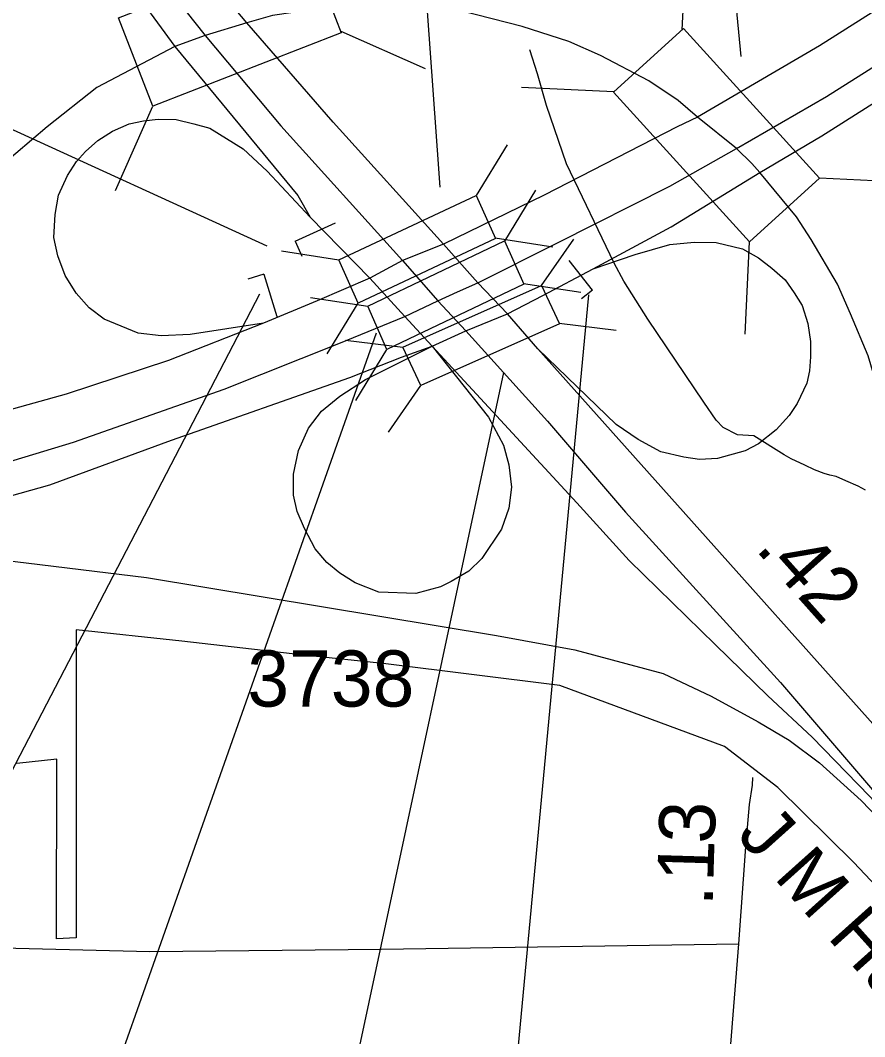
# Model space of a CAD drawing. Extents: x 1662474 to 1856135, y 779280 to 917889.
# Drawn here: x 1776586 to 1778467, y 817590 to 819854 of the extents above; entities that cross this region are included whole.
import ezdxf

# ---------------------------------------------------------------- set-up
doc = ezdxf.new("R2010")
doc.units = 0
for name, color, linetype in [('Exist Boundary Political City Limit New', 7, 'Continuous'), ('Exist Hydrographic Misc Water Feature', 7, 'Continuous'), ('Exist Road Primary Interstate Divided Center Attributed', 7, 'Continuous'), ('Exist Road Primary Interstate Ramp 1 Lane Attributed', 7, 'Continuous'), ('Exist Road Primary Interstate Structure Cantilever Sign CELL', 7, 'Continuous'), ('Exist Road Primary Interstate Structure Cantilever Sign Number Label', 7, 'Continuous'), ('Exist Road Primary Interstate Structure Standard Bridge CELL', 7, 'Continuous'), ('Exist Road Primary Interstate Structure Standard Bridge Number Label', 7, 'Continuous'), ('Exist Road Primary US Divided Attributed', 7, 'Continuous'), ('Exist Road Primary US Label', 7, 'Continuous'), ('Exist Road Primary US Mileage Hundredths English Label', 7, 'Continuous'), ('Exist Road Secondary Mileage Tenths English Label', 7, 'Continuous'), ('Exist Road Secondary Type 51 Attributed', 7, 'Continuous'), ('Exist Road Secondary Type 51 Number Label', 7, 'Continuous'), ('Map Preparation Boundary City Limit Buffer Line', 7, 'Continuous')]:
    doc.layers.add(name, color=color, linetype=linetype)

msp = doc.modelspace()

# ---------------------------------------------------------------- linework, layer by layer
at = {"layer": 'Exist Boundary Political City Limit New'}
msp.add_lwpolyline([(1779014.6, 819891.6), (1778798.1, 819590.3), (1778724.9, 819383.8), (1778700.1, 819255.6), (1778700.1, 818990), (1778703.1, 818791.7), (1778730.6, 818555.7), (1778753.4, 818447.8), (1778857.6, 818076.7), (1778982.9, 817948.6), (1779177.2, 817709.1), (1778983.1, 817406.9), (1778443.1, 817978.6), (1778273.8, 818145.4), (1778154.6, 818236.9), (1777788.5, 818372.3), (1777400.2, 818420.8), (1777218, 818439.8), (1776946.2, 818471.2), (1776710.6, 818496.6), (1776710.6, 817810.2), (1776666.6, 817808.4), (1776668, 818208.2), (1776578.6, 818199)], dxfattribs=at)
at = {"layer": 'Exist Hydrographic Misc Water Feature'}
for points in [[(1778220.1, 818928.6), (1778184, 818930.8), (1778152.2, 818947.2), (1778136.2, 818963.3), (1778108.7, 819003.5), (1777984.3, 819188.6), (1777930.7, 819273), (1777909.2, 819313.2), (1777803, 819534.2), (1777758.1, 819664.5), (1777738.6, 819734.7), (1777721, 819788.6)], [(1778469, 818807.9), (1778453, 818816.6), (1778425.1, 818828.7), (1778403.4, 818838), (1778389.4, 818841.4), (1778377.3, 818845.1), (1778355.4, 818853.2), (1778333.5, 818863.5), (1778303.7, 818877.8), (1778287.7, 818886.5), (1778220.1, 818928.6)]]:
    msp.add_lwpolyline(points, dxfattribs=at)
at = {"layer": 'Exist Road Primary Interstate Divided Center Attributed'}
for points in [[(1778181.8, 819568.8), (1778382, 819684.3), (1778675, 819869.4), (1778911.5, 820028.8), (1779045.1, 820131.7), (1779155.5, 820224.7), (1779211.5, 820278.8)], [(1779011.6, 820254), (1778808.7, 820095.7), (1778592.8, 819941.4), (1778366.6, 819797.4), (1778095, 819638.3)], [(1778095, 819638.3), (1778049.6, 819617.2), (1777753, 819465), (1777529.3, 819355.8)], [(1777605.6, 819269.7), (1777782.6, 819358.4), (1778033.2, 819484.7), (1778181.8, 819568.8)], [(1777529.3, 819355.8), (1777437.3, 819318.9)], [(1777437.3, 819318.9), (1777365, 819279.6)], [(1777365, 819279.6), (1777247.6, 819229.7), (1777127.9, 819179.9)], [(1777560.5, 819249.2), (1777605.6, 819269.7)], [(1777516.1, 819229), (1777560.5, 819249.2)], [(1777443.2, 819194.2), (1777516.1, 819229)], [(1775113.5, 818566.5), (1775463.4, 818609.1), (1775817.5, 818673.2), (1776129, 818741.5), (1776414.9, 818826.8), (1776704.9, 818914.5), (1777040.7, 819032.6), (1777295.9, 819134.6), (1777443.2, 819194.2)], [(1777127.9, 819179.9), (1776916.4, 819096.8), (1776688.4, 819021.3), (1776178.3, 818879.5), (1775973.7, 818828.3), (1775651.1, 818754.3), (1775365.3, 818707.3), (1775030.2, 818689.5)]]:
    msp.add_lwpolyline(points, dxfattribs=at)
at = {"layer": 'Exist Road Primary Interstate Ramp 1 Lane Attributed'}
for points in [[(1776303.2, 820774.5), (1776396, 820601.7), (1776562.2, 820320.9), (1776715, 820090.8), (1776930.7, 819795.9)], [(1778233.9, 819515.2), (1778371.4, 819596.8), (1778641.4, 819767.7), (1778902.9, 819961.7), (1779106.8, 820111.2)], [(1778095, 819638.3), (1778051.9, 819675.3), (1777986.2, 819719.4), (1777878.9, 819775.5), (1777807.9, 819807.2), (1777704.4, 819840.5), (1777567.3, 819875.2), (1777422.3, 819885.9), (1777324.2, 819885), (1777235, 819877.5), (1777148.2, 819864.6), (1777091.2, 819848.8)], [(1777091.2, 819848.8), (1776998.3, 819820.1)], [(1776998.3, 819820.1), (1776930.7, 819795.9)], [(1776930.7, 819795.9), (1776757, 819704.5), (1776646, 819616.9), (1776541, 819527.8), (1776428.5, 819415.3), (1776151.7, 819146.4)], [(1776930.7, 819795.9), (1777204.3, 819463.8), (1777232, 819416)], [(1777127.9, 819179.9), (1776964.8, 819154.2), (1776899.8, 819151.2), (1776848.5, 819157.2), (1776773.2, 819188.7), (1776740, 819213.6), (1776710.5, 819246.1), (1776686.4, 819286.1), (1776669.8, 819329.9), (1776660.7, 819370.7), (1776663.7, 819421.3), (1776671.3, 819465.1), (1776691.7, 819508.9), (1776711.3, 819539.9), (1776731.7, 819561.8), (1776759.3, 819586.7), (1776791.7, 819607.1), (1776828.7, 819623.7), (1776860.5, 819630.5), (1776893.7, 819634.3), (1776933.6, 819633.4), (1776973, 819623.7), (1777008.5, 819613.9), (1777082.5, 819567.8), (1777136.1, 819518), (1777232, 819416)], [(1778181.8, 819568.8), (1778095, 819638.3)], [(1778233.9, 819515.2), (1778215.8, 819535.6), (1778181.8, 819568.8)], [(1777862.7, 819300.3), (1778036.3, 819394.2), (1778233.9, 819515.2)], [(1778549.6, 818853.7), (1778474.8, 819106.6), (1778435.6, 819200.3), (1778406.9, 819266.7), (1778348, 819365.7), (1778315.5, 819416.3), (1778233.9, 819515.2)], [(1777232, 819416), (1777365, 819279.6)], [(1777862.7, 819300.3), (1777955.6, 819332.4), (1778033.4, 819355.1), (1778087, 819360.4), (1778136.6, 819359.4), (1778195, 819345.3), (1778230.5, 819324.9), (1778260, 819302.2), (1778290.2, 819276.5), (1778309.8, 819247.1), (1778327.9, 819219.1), (1778340.8, 819179.1), (1778346.8, 819139.1), (1778346.8, 819104.4), (1778344.6, 819073.4), (1778338.1, 819046.2), (1778317, 819000.9), (1778298.9, 818973.7), (1778270.2, 818942), (1778230.5, 818911), (1778201.1, 818895.2), (1778139.1, 818878.5), (1778099.1, 818876.3), (1778064.4, 818880.8), (1778013, 818892.9), (1777962.8, 818920.8), (1777913.7, 818954.1), (1777738.9, 819122.5)], [(1777365, 819279.6), (1777443.2, 819194.2)], [(1777671.7, 819200.3), (1777749.9, 819241.2), (1777862.7, 819300.3)], [(1777443.2, 819194.2), (1777503.6, 819128.5)], [(1777578.5, 819162.6), (1777671.7, 819200.3)], [(1777503.6, 819128.5), (1777578.5, 819162.6)], [(1775898.9, 818634.7), (1776339.4, 818731.8), (1776652, 818819.4), (1776922.8, 818918.9), (1777320.3, 819058.5), (1777435.6, 819103.6), (1777503.6, 819128.5)], [(1777384.7, 818580.2), (1777332.6, 818601.4), (1777297.8, 818622.5), (1777269.1, 818646.7), (1777243.4, 818676.9), (1777219.3, 818722.2), (1777202.7, 818760), (1777195.1, 818796.2), (1777195.1, 818843), (1777205.7, 818895.9), (1777228.3, 818945.8), (1777257, 818983.5), (1777297.8, 819016.7), (1777355.2, 819054.5), (1777503.6, 819128.5)], [(1777503.6, 819128.5), (1777629.4, 818969.9), (1777662.6, 818908), (1777674.7, 818864.2), (1777680.7, 818814.3), (1777674.7, 818767.5), (1777658.1, 818720.7), (1777614.3, 818655.8), (1777585.6, 818627.1), (1777546.3, 818604.4), (1777522.1, 818592.3), (1777467.7, 818577.2), (1777384.7, 818580.2)], [(1777503.6, 819128.5), (1777825.7, 818779.6), (1777942.8, 818651.2), (1778133.8, 818463.6), (1778251.6, 818349.9), (1778350.5, 818257.2), (1778477.6, 818126), (1778845.3, 817732.3)], [(1775898.9, 818634.7), (1776203.4, 818657.8), (1776282, 818668.3), (1776383.2, 818668.3), (1776513, 818656.1), (1776867.2, 818613.4), (1777646.7, 818483.6), (1777821.9, 818451.8), (1778018.3, 818399), (1778125.5, 818349.1), (1778229.8, 818291.7), (1778299.2, 818250.8), (1778366.2, 818200.6), (1778459.5, 818116.1), (1778819.7, 817742.2), (1778845.3, 817732.3)]]:
    msp.add_lwpolyline(points, dxfattribs=at)
at = {"layer": 'Exist Road Primary Interstate Structure Cantilever Sign CELL'}
for p, q in [((1777198.5, 819362.6), (1777288.4, 819403.2)), ((1777198.5, 819362.6), (1777213.7, 819328.8)), ((1777861.2, 819253.2), (1777808.9, 819319.3)), ((1777128.5, 819288.6), (1777093.1, 819277.7)), ((1777128.5, 819288.6), (1777157.6, 819194.3)), ((1777861.2, 819253.2), (1777836.4, 819233.5))]:
    msp.add_line(p, q, dxfattribs=at)
at = {"layer": 'Exist Road Primary Interstate Structure Cantilever Sign Number Label'}
for p, q in [((1777136.4, 819351.1), (1773272.2, 821117.4)), ((1777119.5, 819244.2), (1775301.5, 815749.8)), ((1777851.8, 819243), (1777391.3, 814318.4))]:
    msp.add_line(p, q, dxfattribs=at)
at = {"layer": 'Exist Road Primary Interstate Structure Standard Bridge CELL'}
for p, q in [((1778060.8, 819833.3), (1778070.6, 820038.8)), ((1777300, 819829.9), (1777488.3, 819746.9)), ((1777908.5, 819694.9), (1777703, 819704.7)), ((1776798.3, 819475), (1776881.3, 819663.3)), ((1777602.3, 819463.7), (1777671.6, 819576.5)), ((1778572.3, 819492.5), (1778366.7, 819502.3)), ((1777665.4, 819362.5), (1777734.4, 819476.1)), ((1777644.2, 819369.7), (1777772.5, 819349.5)), ((1777747.2, 819263.3), (1777819.2, 819366.9)), ((1778201.1, 819155.2), (1778210.9, 819360.7)), ((1777167.8, 819340.9), (1777296.1, 819320.7)), ((1777707, 819268.3), (1777834.8, 819248.7)), ((1777232.4, 819236.9), (1777360.3, 819217.3)), ((1777269.7, 819111.6), (1777338.9, 819224.5)), ((1777786.4, 819179.4), (1777913.9, 819164.4)), ((1777310.7, 819141.4), (1777438.2, 819126.4)), ((1777333.8, 819007.3), (1777402.8, 819120.9)), ((1777406.3, 818936.8), (1777478.3, 819040.5))]:
    msp.add_line(p, q, dxfattribs=at)
for points in [[(1776805.1, 819859.6), (1777225.2, 820022.7), (1777301.4, 819826.4), (1776881.3, 819663.3)], [(1778210.9, 819360.7), (1777907.8, 819694.2), (1778063.6, 819835.8), (1778366.7, 819502.3)], [(1777296.1, 819320.7), (1777602.1, 819464.2), (1777644.9, 819367.9), (1777338.9, 819224.5)], [(1777360.3, 819217.3), (1777665.2, 819362.9), (1777707.7, 819266.5), (1777402.8, 819120.9)], [(1777438.2, 819126.4), (1777747, 819263.7), (1777787.2, 819177.8), (1777478.3, 819040.5)]]:
    msp.add_lwpolyline(points, close=True, dxfattribs=at)
at = {"layer": 'Exist Road Primary Interstate Structure Standard Bridge Number Label'}
for p, q in [((1777521.8, 819482.3), (1777234.6, 823461)), ((1778192.3, 819773.6), (1777888.2, 822958.2)), ((1777378.8, 819157.2), (1775975.5, 815183)), ((1777662.7, 819069.5), (1776814.9, 815110.7))]:
    msp.add_line(p, q, dxfattribs=at)
at = {"layer": 'Exist Road Primary US Divided Attributed'}
for points in [[(1776008.6, 821497.7), (1776112, 821250.1), (1776222.9, 820999.2), (1776339.7, 820768.6), (1776495.8, 820492.9), (1776634.1, 820306.5), (1776721.5, 820172.8), (1776808.9, 820059.7), (1776998.3, 819820.1)], [(1777091.2, 819848.8), (1776839.7, 820147.1), (1776736.9, 820291.1), (1776532.3, 820618), (1776403.9, 820851.8), (1776313.4, 821053.2)], [(1777529.3, 819355.8), (1777283.5, 819627), (1777091.2, 819848.8)], [(1776998.3, 819820.1), (1777167, 819618.9), (1777437.3, 819318.9)], [(1777605.6, 819269.7), (1777529.3, 819355.8)], [(1777437.3, 819318.9), (1777516.1, 819229)], [(1777671.7, 819200.3), (1777605.6, 819269.7)], [(1777516.1, 819229), (1777578.5, 819162.6)], [(1777738.9, 819122.5), (1777671.7, 819200.3)], [(1777578.5, 819162.6), (1777760.9, 818961.6), (1777934.1, 818758.7), (1778279.6, 818379.3), (1778719.9, 817865.8), (1778845.3, 817732.3)], [(1779043.3, 817681.8), (1778803.4, 817931.5), (1777738.9, 819122.5)]]:
    msp.add_lwpolyline(points, dxfattribs=at)
at = {"layer": 'Exist Road Secondary Type 51 Attributed'}
for points in [[(1778186.6, 817796.9), (1778202.1, 818012.9), (1778210.5, 818107.6), (1778217, 818150.5), (1778218.4, 818167.5)], [(1770457.6, 816583.4), (1770925.2, 816702.9), (1771276.8, 816779), (1772077.9, 816956.5), (1772429.5, 817028.9), (1772666.5, 817085.8), (1772868.1, 817157.5), (1773378.4, 817402.5), (1773674.5, 817524.1), (1773910.9, 817610.9), (1774286.9, 817741.6), (1774488.6, 817794.4), (1774589.5, 817818.4), (1774829.4, 817828.2), (1775157.7, 817823.8), (1775654.7, 817810.4), (1776127.3, 817798.8), (1776875.2, 817779.9), (1777390, 817785.1), (1778186.6, 817796.9)], [(1777982.1, 814093.6), (1777977.7, 814190.9), (1777983.4, 814343.1), (1777988.7, 814571.1), (1777996.2, 814779.1), (1778013.3, 815037.4), (1778017.9, 815342.7), (1778029.6, 815647.7), (1778052.4, 815956.6), (1778072.2, 816356.1), (1778085.5, 816521.3), (1778186.6, 817796.9)]]:
    msp.add_lwpolyline(points, dxfattribs=at)
at = {"layer": 'Map Preparation Boundary City Limit Buffer Line'}
msp.add_lwpolyline([(1779014.6, 819891.6), (1778798.1, 819590.3), (1778724.9, 819383.8), (1778700.1, 819255.6), (1778700.1, 818990), (1778703.1, 818791.7), (1778730.6, 818555.7), (1778753.4, 818447.8), (1778857.6, 818076.7), (1778982.9, 817948.6), (1779177.2, 817709.1), (1778983.1, 817406.9), (1778443.1, 817978.6), (1778273.8, 818145.4), (1778154.6, 818236.9), (1777788.5, 818372.3), (1777400.2, 818420.8), (1777218, 818439.8), (1776946.2, 818471.2), (1776710.6, 818496.6), (1776710.6, 817810.2), (1776666.6, 817808.4), (1776668, 818208.2), (1776578.6, 818199)], dxfattribs=at)

# ---------------------------------------------------------------- texts
at = {"layer": 'Exist Road Primary US Label'}
msp.add_text('J M Hunt Expy', height=120, rotation=311.8971, dxfattribs=at).set_placement((1778179.5, 818037.4))
at = {"layer": 'Exist Road Primary US Mileage Hundredths English Label'}
msp.add_text('.42', height=125, rotation=311.7909, dxfattribs=at).set_placement((1778221.5, 818676.3))
at = {"layer": 'Exist Road Secondary Mileage Tenths English Label'}
for s, rotation, p in [('3', 87.6377, (1778132.4, 818019)), ('1', 88.3107, (1778130, 817934.3)), ('.', 88.3107, (1778128.4, 817880.5))]:
    msp.add_text(s, height=125, rotation=rotation, dxfattribs=at).set_placement(p)
at = {"layer": 'Exist Road Secondary Type 51 Number Label'}
msp.add_text('3738', height=125, dxfattribs=at).set_placement((1777092.1, 818325.6))

doc.saveas('drawing.dxf')
